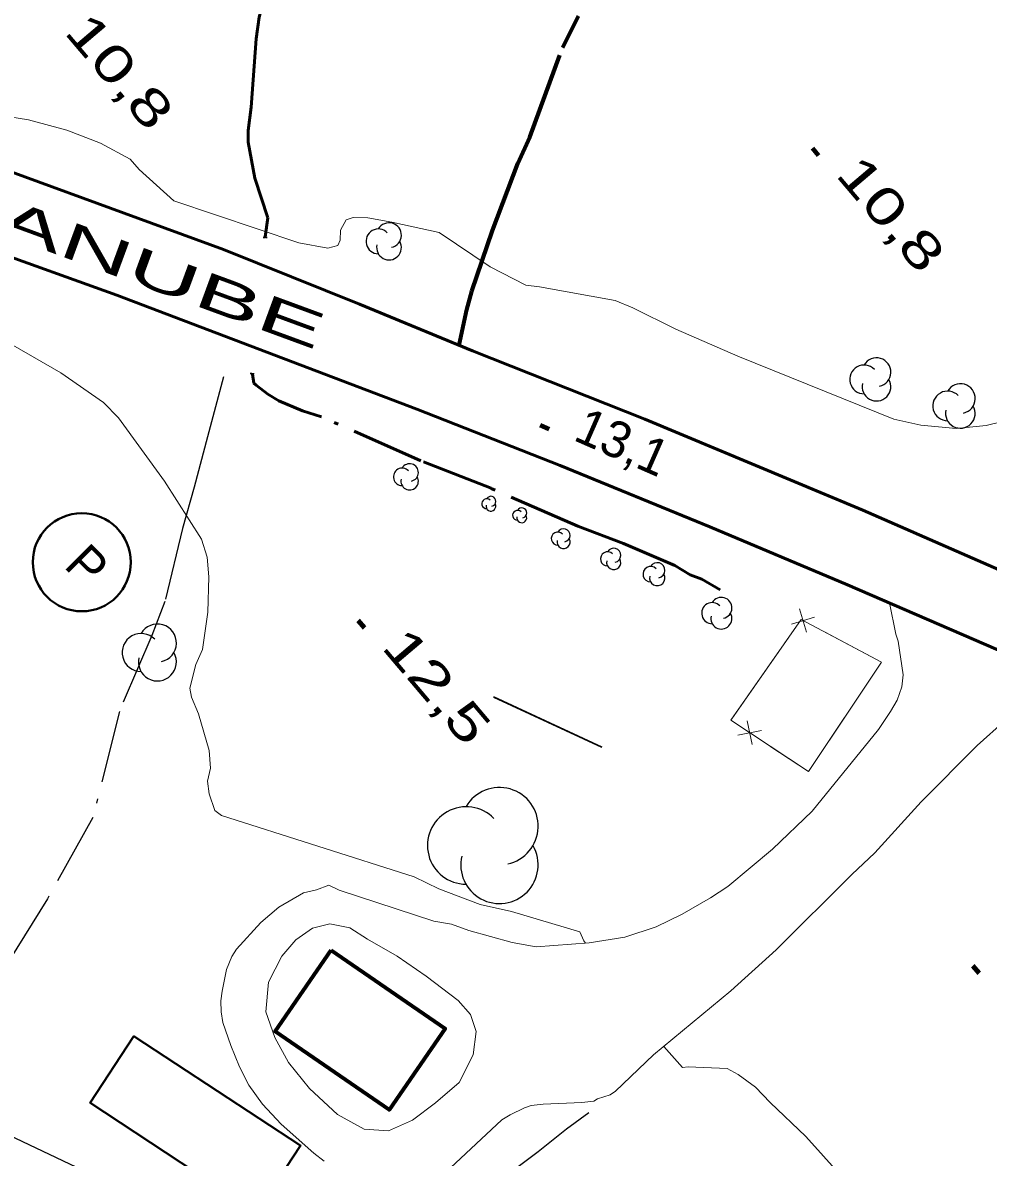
# Model space of a CAD drawing. Extents: x 386081 to 389416, y 5130568 to 5134082.
# Drawn here: x 388016.4 to 388096.1, y 5132610.6 to 5132704.2 of the extents above; entities that cross this region are included whole.
import ezdxf

# ---------------------------------------------------------------- set-up
doc = ezdxf.new("R2010")
doc.units = 0
doc.header["$LTSCALE"] = 1.2
for name, pattern in [('DASH_DOUBLE_DOT', [9.2, 5, -1.2, 0.3, -1.2, 0.3, -1.2]), ('DOT_DASHED', [7.7, 5, -1.2, 0.3, -1.2]), ('LONG_DASHED', [7.5, 6, -1.5])]:
    doc.linetypes.add(name, pattern=pattern)
for name, color, linetype, lineweight in [('19', 7, 'Continuous', 13), ('2', 7, 'Continuous', 13), ('21', 7, 'LONG_DASHED', 35), ('22', 7, 'Continuous', 13), ('26', 7, 'Continuous', 35), ('3', 7, 'Continuous', 140), ('31', 7, 'Continuous', 70), ('36', 7, 'Continuous', 13), ('37', 7, 'Continuous', 13), ('38', 7, 'Continuous', 40), ('4', 7, 'DASH_DOUBLE_DOT', 53), ('41', 7, 'DOT_DASHED', 25), ('44', 7, 'Continuous', 25)]:
    doc.layers.add(name, color=color, linetype=linetype, lineweight=lineweight)

msp = doc.modelspace()

# ---------------------------------------------------------------- linework, layer by layer
at = {"layer": '19'}
for points in [[(388087.96, 5132656.35), (388088.49, 5132653.76), (388088.67, 5132653.2), (388089.1, 5132650.42), (388088.97, 5132649.43), (388088.6, 5132648.32), (388088.05, 5132647.39), (388087.06, 5132645.91), (388081.57, 5132639.17), (388078.29, 5132636.02), (388074.6, 5132632.94), (388073.18, 5132632.01), (388070.85, 5132630.66), (388068.7, 5132629.62), (388066.11, 5132628.76), (388063.16, 5132628.28), (388058.78, 5132627.96), (388056.8, 5132628.32), (388053.22, 5132629.3), (388051.79, 5132629.84), (388050.35, 5132630.07), (388042.52, 5132632.63), (388041.68, 5132633.05), (388040.66, 5132632.66), (388039.57, 5132632.41), (388037.55, 5132631.22), (388036.06, 5132629.97), (388034.05, 5132627.78), (388033.67, 5132627.15), (388033.21, 5132626.09), (388032.85, 5132624.29), (388032.76, 5132623.51), (388032.78, 5132622.59), (388032.92, 5132621.72), (388033.57, 5132619.82), (388034.3, 5132618.05), (388035.05, 5132616.54), (388036.2, 5132614.96), (388037.72, 5132613.33), (388040.44, 5132610.94), (388041.29, 5132610.28)], [(388050.87, 5132608.92), (388055.96, 5132613.67), (388056.64, 5132614.1), (388057.81, 5132614.66), (388058.37, 5132614.85), (388059.36, 5132614.97), (388062.57, 5132615.1), (388063.55, 5132615.23), (388063.86, 5132615.42), (388064.91, 5132615.73), (388065.34, 5132616.04), (388068.48, 5132619.05), (388074.87, 5132624.33), (388078.61, 5132627.7), (388084.84, 5132633.93), (388086.75, 5132635.73), (388090.58, 5132639.93), (388095.2, 5132644.57), (388097.55, 5132646.68), (388100.03, 5132648.3), (388100.7, 5132648.61), (388104.11, 5132649.33)]]:
    msp.add_lwpolyline(points, dxfattribs=at)
msp.add_lwpolyline([(388052.34, 5132623.53), (388053.36, 5132622.36), (388053.84, 5132620.97), (388053.59, 5132619.04), (388052.42, 5132616.76), (388050.48, 5132615.09), (388048.57, 5132613.66), (388046.6, 5132612.76), (388044.58, 5132612.9), (388042.39, 5132614.13), (388040.08, 5132616.26), (388038.34, 5132618.42), (388037.22, 5132620.47), (388036.46, 5132622.58), (388036.68, 5132625.03), (388037.8, 5132627.18), (388038.93, 5132628.55), (388040.32, 5132629.49), (388041.76, 5132629.87), (388043.41, 5132629.54), (388044.85, 5132628.59), (388047.3, 5132627.18), (388049.7, 5132625.55)], close=True, dxfattribs=at)
at = {"layer": '2'}
for points in [[(388010.33, 5132697.26), (388016.87, 5132696.23), (388020.04, 5132695.38), (388022.82, 5132694.3), (388025.26, 5132692.98), (388026, 5132692.13), (388028.86, 5132689.55), (388039.18, 5132686.08), (388041.59, 5132685.62), (388042.4, 5132685.84), (388042.61, 5132686.3), (388042.64, 5132687.12), (388043.1, 5132687.98), (388043.68, 5132688.17), (388044.89, 5132688.15), (388046.88, 5132687.79), (388050.77, 5132686.92), (388054.98, 5132684.09), (388057.94, 5132682.59), (388059.05, 5132682.45), (388065.3, 5132681.3), (388066.77, 5132680.72), (388070.32, 5132678.94), (388075.43, 5132676.73), (388088.31, 5132671.53), (388090.56, 5132671.01), (388093.46, 5132670.76), (388095.95, 5132671), (388098.52, 5132671.63)], [(388015.58, 5132677.62), (388019.54, 5132675.34), (388023.07, 5132672.88), (388024.31, 5132671.63), (388028.11, 5132666.4), (388031.15, 5132661.62), (388031.61, 5132660.13), (388031.77, 5132658.5), (388031.68, 5132655.59), (388031.24, 5132652.49), (388030.69, 5132651.26), (388030.2, 5132649.3), (388030.32, 5132648.57), (388030.91, 5132647.2), (388031.8, 5132644.16), (388031.89, 5132642.72), (388031.65, 5132641.63), (388031.78, 5132640.59), (388032.26, 5132639.2), (388032.8, 5132638.8), (388048.7, 5132633.74), (388050.76, 5132632.75), (388054.17, 5132631.45), (388056.75, 5132630.88), (388062.4, 5132629.19), (388062.72, 5132628.46), (388062.86, 5132628.26)], [(388069.32, 5132619.74), (388070.87, 5132618.01), (388071.33, 5132618.05), (388074.56, 5132617.92), (388075.46, 5132617.42), (388076.9, 5132616.37), (388078.1, 5132615.12), (388081.06, 5132612.29), (388085.44, 5132607.43)]]:
    msp.add_lwpolyline(points, dxfattribs=at)
at = {"layer": '21', "linetype": 'Continuous', "lineweight": 53}
for points in [[(387966.27, 5132710.38), (387983.07, 5132703.09), (387988.88, 5132701.09), (387994.58, 5132698.95), (388007.2, 5132694.94), (388032.97, 5132685.51), (388044.21, 5132681.01)], [(388147.84, 5132605.23), (388154.33, 5132616.26), (388154.57, 5132617.92), (388154.49, 5132619.61), (388153.72, 5132623.3), (388153.07, 5132624.55), (388151.98, 5132626.01), (388150.5, 5132627.37), (388146.23, 5132629.91), (388138.4, 5132633.55), (388126.39, 5132639.29), (388111.91, 5132645.99), (388084.5, 5132657.84), (388073.12, 5132662.63), (388060.76, 5132667.7), (388048.92, 5132672.33), (388024.15, 5132681.76), (388013.27, 5132685.65)], [(388044.21, 5132681.01), (388053.54, 5132677.17), (388067.75, 5132671.51), (388085.77, 5132664.01), (388103.43, 5132656.26), (388120.37, 5132649.05), (388138.13, 5132640.63), (388151.62, 5132634.51), (388162.32, 5132630.05), (388168.54, 5132627.7), (388175.42, 5132624.78), (388183.93, 5132621.63), (388188.94, 5132619.54)]]:
    msp.add_lwpolyline(points, dxfattribs=at)
at = {"layer": '22', "linetype": 'LONG_DASHED', "lineweight": 70}
msp.add_lwpolyline([(388052.43, 5132677.62), (388053.05, 5132680.57), (388053.48, 5132682.07), (388055.19, 5132687.09), (388057.27, 5132692.63), (388058.25, 5132694.8), (388060.99, 5132702.19), (388062.27, 5132704.8)], dxfattribs=at)
at = {"layer": '26'}
for p, q in [((388036.3, 5132686.57), (388036.29, 5132686.47)), ((388036.3, 5132686.57), (388036.5, 5132686.56)), ((388036.5, 5132686.56), (388036.49, 5132686.46)), ((388035.25, 5132675.23), (388035.26, 5132675.33)), ((388035.46, 5132675.22), (388035.25, 5132675.23)), ((388035.46, 5132675.22), (388035.46, 5132675.32))]:
    msp.add_line(p, q, dxfattribs=at)
at = {"layer": '3'}
for p, q in [((388081.59, 5132693.9), (388082.1, 5132693.29)), ((388059.13, 5132671.02), (388059.86, 5132670.7)), ((388044.1, 5132654.89), (388044.61, 5132654.28)), ((388094.84, 5132626.39), (388095.35, 5132625.78))]:
    msp.add_line(p, q, dxfattribs=at)
at = {"layer": '31'}
msp.add_lwpolyline([(388041.86, 5132627.68), (388051.28, 5132621.21), (388046.66, 5132614.5), (388037.24, 5132620.97)], close=True, dxfattribs=at)
at = {"layer": '31', "lineweight": 35}
msp.add_lwpolyline([(388035.7, 5132606.03), (388021.95, 5132615.09), (388025.58, 5132620.59), (388039.34, 5132611.55)], close=True, dxfattribs=at)
at = {"layer": '36', "lineweight": 25}
msp.add_lwpolyline([(387737.65, 5132640.07), (387761.57, 5132662.08), (387796.75, 5132640.73), (387837.73, 5132629.42), (387876.02, 5132653.88), (387905.18, 5132676.93), (387941.93, 5132647.03), (388004.64, 5132617.46), (388067.52, 5132587.58), (388129.01, 5132557.53), (388159.69, 5132610.01), (388184.51, 5132651.37), (388290.36, 5132826.58), (388312.34, 5132873.88), (388333.97, 5132918.51)], dxfattribs=at)
at = {"layer": '37'}
for p, q in [((388081.77, 5132655.18), (388079.86, 5132654.59)), ((388080.52, 5132655.85), (388081.11, 5132653.93)), ((388080.66, 5132654.97), (388074.94, 5132646.77)), ((388075.44, 5132645.43), (388077.4, 5132645.83)), ((388076.62, 5132644.65), (388076.22, 5132646.61))]:
    msp.add_line(p, q, dxfattribs=at)
at = {"layer": '37', "lineweight": 25}
for p, q in [((388055.25, 5132648.58), (388064.18, 5132644.44)), ((388055.27, 5132648.62), (388064.2, 5132644.48))]:
    msp.add_line(p, q, dxfattribs=at)
at = {"layer": '37'}
msp.add_lwpolyline([(388080.66, 5132654.97), (388074.86, 5132646.66), (388081.28, 5132642.43), (388087.29, 5132651.47)], close=True, dxfattribs=at)
for points in [[(388084.7, 5132647.57), (388087.29, 5132651.47), (388082.58, 5132653.95)], [(388078.09, 5132644.53), (388081.28, 5132642.43), (388084.7, 5132647.57)]]:
    msp.add_lwpolyline(points, dxfattribs=at)
at = {"layer": '38'}
msp.add_circle((388021.271, 5132659.707), 4.05, dxfattribs=at)
at = {"layer": '4'}
for points in [[(388036.4, 5132686.57), (388036.64, 5132688.15), (388035.55, 5132691.41), (388035, 5132694.37), (388035.01, 5132695.34), (388035.25, 5132697.27), (388035.68, 5132702.9), (388035.92, 5132704.7), (388036.53, 5132706.91)], [(388073.98, 5132657.43), (388072.47, 5132658.3), (388071.5, 5132658.66), (388070.23, 5132659.45), (388065.99, 5132661.25), (388062.23, 5132662.69), (388055.07, 5132665.81), (388049.25, 5132668.09), (388041.06, 5132671.72), (388039.48, 5132672.2), (388037.54, 5132673.04), (388036.63, 5132673.59), (388035.66, 5132674.31), (388035.48, 5132674.49), (388035.36, 5132675.22)]]:
    msp.add_lwpolyline(points, dxfattribs=at)
at = {"layer": '41'}
for points in [[(388032.98, 5132675.01), (388031.65, 5132670.06), (388030.56, 5132665.91), (388029.58, 5132662.5), (388028.13, 5132656.47), (388027.04, 5132653.67), (388024.37, 5132647.39), (388022.19, 5132638.63), (388018.43, 5132631.93), (388015.27, 5132626.8), (388007.64, 5132616.42)], [(388063.14, 5132614.26), (388061.28, 5132612.9), (388058.94, 5132611.04), (388056.96, 5132609.56), (388055.23, 5132607.82), (388053.63, 5132606.21), (388052.27, 5132604.85), (388050.91, 5132603.49), (388050.04, 5132602.62), (388049.43, 5132601.76), (388047.02, 5132598.83), (388044.05, 5132592.89), (388043.31, 5132590.91), (388042.56, 5132589.18), (388042.19, 5132586.83), (388042.07, 5132586.22), (388042.69, 5132585.11), (388043.8, 5132583.75), (388044.54, 5132583.01), (388045.28, 5132582.28), (388048.74, 5132579.08)]]:
    msp.add_lwpolyline(points, dxfattribs=at)
at = {"layer": '44'}
for centre, radius, start, end in [((388045.758, 5132686.193), 1.022, 44.11537, 269.80396), ((388046.637, 5132686.704), 1.022, 282.26917, 149.72626), ((388046.637, 5132685.682), 1.022, 166.93686, 29.62122), ((388085.865, 5132674.797), 1.187, 44.11537, 269.80396), ((388086.886, 5132675.39), 1.187, 282.26917, 149.72626), ((388086.886, 5132674.204), 1.187, 166.93686, 29.62122), ((388093.811, 5132673.22), 1.224, 282.26917, 149.72626), ((388092.759, 5132672.608), 1.224, 44.11537, 269.80396), ((388093.811, 5132671.996), 1.224, 166.93686, 29.62122), ((388047.721, 5132666.756), 0.721, 44.11537, 269.80396), ((388048.341, 5132667.117), 0.721, 282.26917, 149.72626), ((388048.341, 5132666.396), 0.721, 166.93686, 29.62122), ((388054.701, 5132664.539), 0.406, 44.11537, 269.80396), ((388055.049, 5132664.336), 0.406, 166.93686, 29.62122), ((388055.049, 5132664.742), 0.406, 282.26917, 149.72626), ((388057.249, 5132663.579), 0.408, 44.11537, 269.80396), ((388057.6, 5132663.375), 0.408, 166.93686, 29.62122), ((388057.6, 5132663.783), 0.408, 282.26917, 149.72626), ((388060.58, 5132661.652), 0.543, 44.11537, 269.80396), ((388061.047, 5132661.924), 0.543, 282.26917, 149.72626), ((388061.047, 5132661.381), 0.543, 166.93686, 29.62122), ((388065.185, 5132660.276), 0.586, 282.26917, 149.72626), ((388064.681, 5132659.983), 0.586, 44.11537, 269.80396), ((388065.185, 5132659.69), 0.586, 166.93686, 29.62122), ((388068.24, 5132658.724), 0.632, 44.11537, 269.80396), ((388068.784, 5132659.04), 0.632, 282.26917, 149.72626), ((388068.784, 5132658.408), 0.632, 166.93686, 29.62122), ((388073.324, 5132655.5), 0.873, 44.11537, 269.80396), ((388074.075, 5132655.936), 0.873, 282.26917, 149.72626), ((388074.075, 5132655.063), 0.873, 166.93686, 29.62122), ((388027.515, 5132653.039), 1.567, 282.26917, 149.72626), ((388026.167, 5132652.256), 1.567, 44.11537, 269.80396), ((388027.515, 5132651.472), 1.567, 166.93686, 29.62122), ((388055.755, 5132637.92), 3.196, 282.26917, 149.72626), ((388053.006, 5132636.323), 3.196, 44.11537, 269.80396), ((388055.755, 5132634.725), 3.196, 166.93686, 29.62122)]:
    msp.add_arc(centre, radius, start, end, dxfattribs=at)

# ---------------------------------------------------------------- texts
at = {"layer": '21', "width": 2.05}
msp.add_text('DANUBE', height=3, rotation=339.8, dxfattribs=at).set_placement((388008.47, 5132689.05))
at = {"layer": '3', "width": 1.4}
for s, p in [('10,8   ', (388019.73, 5132703.44)), ('10,8   ', (388083.42, 5132691.68)), ('12,5   ', (388045.93, 5132652.67))]:
    msp.add_text(s, height=3, rotation=310.294, dxfattribs=at).set_placement(p)
at = {"layer": '3'}
msp.add_text('13,1   ', height=3, rotation=336.309, dxfattribs=at).set_placement((388061.75, 5132669.83))
at = {"layer": '38'}
msp.add_text('P', height=3, rotation=315.231, dxfattribs=at).set_placement((388019.7, 5132659.33))

doc.saveas('drawing.dxf')
